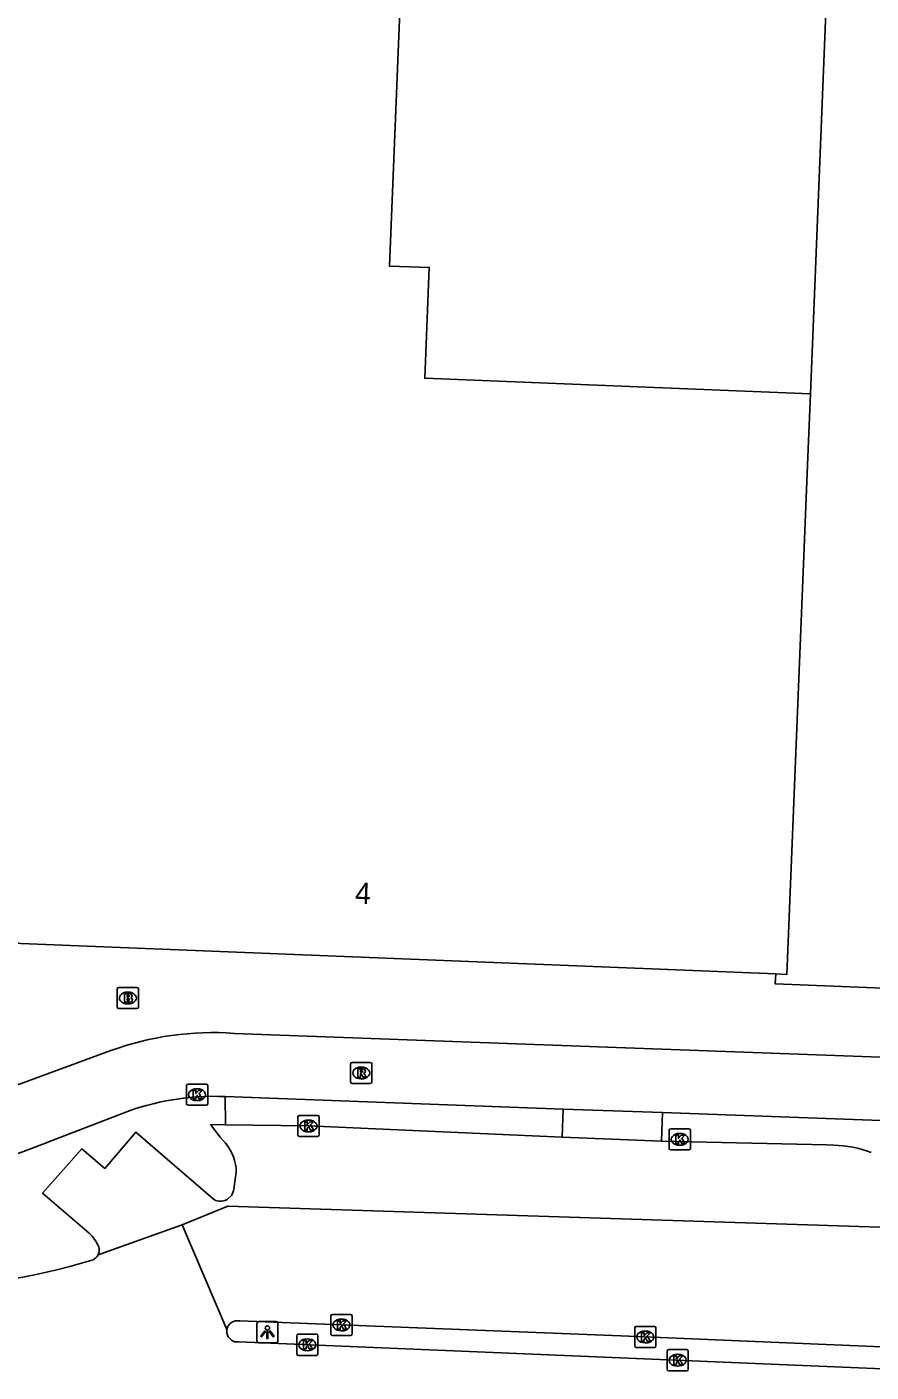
# Model space of a CAD drawing. Extents: x 160732 to 162105, y 387428 to 388479.
# Drawn here: x 161636.2 to 161676, y 387456.4 to 387519.9 of the extents above; entities that cross this region are included whole.
import ezdxf

# ---------------------------------------------------------------- set-up
doc = ezdxf.new("R2010")
doc.units = 0
for name, color, linetype in [('IMGEO_Brandkraan', 7, 'Continuous'), ('IMGEO_Fietspad_gesloten', 7, 'Continuous'), ('IMGEO_Kolk', 7, 'Continuous'), ('IMGEO_Lichtpunt', 7, 'Continuous'), ('IMGEO_Pand', 7, 'Continuous'), ('IMGEO_Pand_nummerreeks', 7, 'Continuous'), ('IMGEO_Parkeervlak_open', 7, 'Continuous'), ('IMGEO_Rijbaan_lokaal_gesloten', 7, 'Continuous'), ('IMGEO_Rijbaan_lokaal_open', 7, 'Continuous'), ('IMGEO_Rioolput', 7, 'Continuous'), ('IMGEO_Verkeerseiland_open', 7, 'Continuous'), ('IMGEO_Voetpad_open', 7, 'Continuous')]:
    doc.layers.add(name, color=color, linetype=linetype)

msp = doc.modelspace()

# ---------------------------------------------------------------- linework, layer by layer
at = {"layer": 'IMGEO_Brandkraan'}
for p, q in [((161640.439, 387473.652), (161640.439, 387474.504)), ((161640.514, 387474.578), (161641.366, 387474.578)), ((161641.44, 387474.504), (161641.44, 387473.652)), ((161640.95, 387473.798), (161640.925, 387473.798)), ((161640.927, 387474.358), (161640.952, 387474.358)), ((161641.366, 387473.578), (161640.514, 387473.578))]:
    msp.add_line(p, q, dxfattribs=at)
for points in [[(161640.439, 387473.652), (161640.439, 387474.504)], [(161640.514, 387474.578), (161641.366, 387474.578)], [(161641.44, 387474.504), (161641.44, 387473.652)], [(161640.787, 387474.278), (161640.787, 387473.878), (161641, 387473.878)], [(161641.018, 387474.278), (161640.787, 387474.278)], [(161640.966, 387474.197), (161640.912, 387474.197), (161640.912, 387474.121)], [(161640.912, 387474.121), (161640.965, 387474.121)], [(161640.974, 387474.045), (161640.912, 387474.045), (161640.912, 387473.964)], [(161640.912, 387473.964), (161640.974, 387473.964)], [(161641.366, 387473.578), (161640.514, 387473.578)]]:
    msp.add_lwpolyline(points, dxfattribs=at)
for centre, radius, start, end in [((161640.516, 387474.502), 0.0765, 91.55205, 178.44795), ((161640.516, 387474.502), 0.0765, 91.55205, 178.44795), ((161641.364, 387474.502), 0.0765, 1.55205, 88.44795), ((161641.364, 387474.502), 0.0765, 1.55205, 88.44795), ((161640.967, 387474.159), 0.0379, 267.82845, 90.93552), ((161640.975, 387474.004), 0.0404, 269.87594, 90.50774), ((161641.006, 387474.129), 0.251, 268.66757, 293.53466), ((161641.022, 387474.133), 0.145, 59.4692, 91.53667), ((161641.047, 387474.18), 0.0922, 285.51372, 58.15012), ((161641.052, 387473.988), 0.105, 301.31148, 78.98903), ((161640.516, 387473.654), 0.0765, 181.55205, 268.44795), ((161640.516, 387473.654), 0.0765, 181.55205, 268.44795), ((161641.364, 387473.654), 0.0765, 271.55205, 358.44795), ((161641.364, 387473.654), 0.0765, 271.55205, 358.44795)]:
    msp.add_arc(centre, radius, start, end, dxfattribs=at)
for centre, major_axis, ratio, start_param, end_param in [((161640.926, 387474.078), (-0.387, 0.002), 0.722429, 4.712389, 7.853982), ((161640.951, 387474.078), (-0.39, 0.002), 0.717154, 1.570796, 4.712389)]:
    msp.add_ellipse(centre, major_axis=major_axis, ratio=ratio, start_param=start_param, end_param=end_param, dxfattribs=at)
at = {"layer": 'IMGEO_Fietspad_gesloten'}
for points in [[(161683.334, 387471.031), (161645.965, 387472.409)], [(161640.13, 387471.593), (161635.35, 387469.834)], [(161661.494, 387468.834), (161645.537, 387469.426)], [(161666.172, 387468.677), (161661.494, 387468.834)], [(161637.364, 387467.355), (161640.635, 387468.616)], [(161681.201, 387468.115), (161666.172, 387468.677)]]:
    msp.add_lwpolyline(points, dxfattribs=at)
for centre, radius, start, end in [((161644.951, 387458.391), 14.054, 85.86149, 110.06039), ((161645.039, 387457.199), 12.237, 87.67001, 111.09539), ((161625.412, 387496.031), 31.067, 278.42408, 292.62654)]:
    msp.add_arc(centre, radius, start, end, dxfattribs=at)
at = {"layer": 'IMGEO_Kolk'}
for p, q in [((161643.78, 387470.014), (161644.632, 387470.014)), ((161643.705, 387469.088), (161643.705, 387469.94)), ((161644.193, 387469.794), (161644.218, 387469.794)), ((161644.706, 387469.94), (161644.706, 387469.088)), ((161644.632, 387469.014), (161643.78, 387469.014)), ((161644.216, 387469.234), (161644.191, 387469.234)), ((161648.966, 387467.61), (161648.966, 387468.462)), ((161649.041, 387468.536), (161649.893, 387468.536)), ((161649.454, 387468.316), (161649.479, 387468.316)), ((161649.967, 387468.462), (161649.967, 387467.61)), ((161649.893, 387467.536), (161649.041, 387467.536)), ((161649.477, 387467.756), (161649.452, 387467.756)), ((161666.49, 387466.979), (161666.49, 387467.831)), ((161666.565, 387467.905), (161667.417, 387467.905)), ((161666.978, 387467.685), (161667.003, 387467.685)), ((161667.491, 387467.831), (161667.491, 387466.979)), ((161667.417, 387466.905), (161666.565, 387466.905)), ((161667.001, 387467.125), (161666.976, 387467.125)), ((161650.52, 387458.215), (161650.52, 387459.067)), ((161650.595, 387459.141), (161651.447, 387459.141)), ((161651.008, 387458.921), (161651.033, 387458.921)), ((161651.521, 387459.067), (161651.521, 387458.215)), ((161664.941, 387458.575), (161665.793, 387458.575)), ((161648.91, 387457.28), (161648.91, 387458.132)), ((161648.985, 387458.206), (161649.837, 387458.206)), ((161649.398, 387457.986), (161649.423, 387457.986)), ((161649.911, 387458.132), (161649.911, 387457.28)), ((161651.447, 387458.141), (161650.595, 387458.141)), ((161651.031, 387458.361), (161651.006, 387458.361)), ((161664.866, 387457.649), (161664.866, 387458.501)), ((161665.354, 387458.355), (161665.379, 387458.355)), ((161665.867, 387458.501), (161665.867, 387457.649)), ((161649.421, 387457.426), (161649.396, 387457.426)), ((161665.793, 387457.575), (161664.941, 387457.575)), ((161665.377, 387457.795), (161665.352, 387457.795)), ((161666.393, 387456.549), (161666.393, 387457.401)), ((161666.468, 387457.475), (161667.32, 387457.475)), ((161666.881, 387457.255), (161666.906, 387457.255)), ((161667.394, 387457.401), (161667.394, 387456.549)), ((161649.837, 387457.206), (161648.985, 387457.206)), ((161666.904, 387456.695), (161666.879, 387456.695)), ((161667.32, 387456.475), (161666.468, 387456.475))]:
    msp.add_line(p, q, dxfattribs=at)
for points in [[(161643.78, 387470.014), (161644.632, 387470.014)], [(161643.705, 387469.088), (161643.705, 387469.94)], [(161644.026, 387469.714), (161644.149, 387469.714), (161644.149, 387469.563), (161644.279, 387469.714), (161644.443, 387469.714), (161644.297, 387469.563), (161644.45, 387469.314), (161644.298, 387469.314), (161644.213, 387469.478), (161644.149, 387469.411), (161644.149, 387469.314), (161644.026, 387469.314), (161644.026, 387469.714)], [(161644.706, 387469.94), (161644.706, 387469.088)], [(161644.632, 387469.014), (161643.78, 387469.014)], [(161648.966, 387467.61), (161648.966, 387468.462)], [(161649.041, 387468.536), (161649.893, 387468.536)], [(161649.287, 387468.236), (161649.41, 387468.236), (161649.41, 387468.085), (161649.54, 387468.236), (161649.704, 387468.236), (161649.558, 387468.085), (161649.711, 387467.836), (161649.559, 387467.836), (161649.474, 387468), (161649.41, 387467.933), (161649.41, 387467.836), (161649.287, 387467.836), (161649.287, 387468.236)], [(161649.967, 387468.462), (161649.967, 387467.61)], [(161649.893, 387467.536), (161649.041, 387467.536)], [(161666.49, 387466.979), (161666.49, 387467.831)], [(161666.565, 387467.905), (161667.417, 387467.905)], [(161666.811, 387467.605), (161666.934, 387467.605), (161666.934, 387467.454), (161667.064, 387467.605), (161667.228, 387467.605), (161667.082, 387467.454), (161667.235, 387467.205), (161667.083, 387467.205), (161666.998, 387467.369), (161666.934, 387467.302), (161666.934, 387467.205), (161666.811, 387467.205), (161666.811, 387467.605)], [(161667.491, 387467.831), (161667.491, 387466.979)], [(161667.417, 387466.905), (161666.565, 387466.905)], [(161650.52, 387458.215), (161650.52, 387459.067)], [(161650.595, 387459.141), (161651.447, 387459.141)], [(161650.841, 387458.841), (161650.964, 387458.841), (161650.964, 387458.69), (161651.094, 387458.841), (161651.258, 387458.841), (161651.112, 387458.69), (161651.265, 387458.441), (161651.113, 387458.441), (161651.028, 387458.605), (161650.964, 387458.538), (161650.964, 387458.441), (161650.841, 387458.441), (161650.841, 387458.841)], [(161651.521, 387459.067), (161651.521, 387458.215)], [(161664.941, 387458.575), (161665.793, 387458.575)], [(161648.91, 387457.28), (161648.91, 387458.132)], [(161648.985, 387458.206), (161649.837, 387458.206)], [(161649.231, 387457.906), (161649.354, 387457.906), (161649.354, 387457.755), (161649.484, 387457.906), (161649.648, 387457.906), (161649.502, 387457.755), (161649.655, 387457.506), (161649.503, 387457.506), (161649.418, 387457.67), (161649.354, 387457.603), (161649.354, 387457.506), (161649.231, 387457.506), (161649.231, 387457.906)], [(161649.911, 387458.132), (161649.911, 387457.28)], [(161651.447, 387458.141), (161650.595, 387458.141)], [(161664.866, 387457.649), (161664.866, 387458.501)], [(161665.187, 387458.275), (161665.31, 387458.275), (161665.31, 387458.124), (161665.44, 387458.275), (161665.604, 387458.275), (161665.458, 387458.124), (161665.611, 387457.875), (161665.459, 387457.875), (161665.374, 387458.039), (161665.31, 387457.972), (161665.31, 387457.875), (161665.187, 387457.875), (161665.187, 387458.275)], [(161665.867, 387458.501), (161665.867, 387457.649)], [(161665.793, 387457.575), (161664.941, 387457.575)], [(161666.393, 387456.549), (161666.393, 387457.401)], [(161666.468, 387457.475), (161667.32, 387457.475)], [(161667.394, 387457.401), (161667.394, 387456.549)], [(161649.837, 387457.206), (161648.985, 387457.206)], [(161666.714, 387457.175), (161666.837, 387457.175), (161666.837, 387457.024), (161666.967, 387457.175), (161667.131, 387457.175), (161666.985, 387457.024), (161667.138, 387456.775), (161666.986, 387456.775), (161666.901, 387456.939), (161666.837, 387456.872), (161666.837, 387456.775), (161666.714, 387456.775), (161666.714, 387457.175)], [(161667.32, 387456.475), (161666.468, 387456.475)]]:
    msp.add_lwpolyline(points, dxfattribs=at)
for centre, start, end in [((161643.782, 387469.938), 91.55205, 178.44795), ((161643.782, 387469.938), 91.55205, 178.44795), ((161644.63, 387469.938), 1.55205, 88.44795), ((161644.63, 387469.938), 1.55205, 88.44795), ((161643.782, 387469.09), 181.55205, 268.44795), ((161643.782, 387469.09), 181.55205, 268.44795), ((161644.63, 387469.09), 271.55205, 358.44795), ((161644.63, 387469.09), 271.55205, 358.44795), ((161649.043, 387468.46), 91.55205, 178.44795), ((161649.043, 387468.46), 91.55205, 178.44795), ((161649.891, 387468.46), 1.55205, 88.44795), ((161649.891, 387468.46), 1.55205, 88.44795), ((161649.043, 387467.612), 181.55205, 268.44795), ((161649.043, 387467.612), 181.55205, 268.44795), ((161649.891, 387467.612), 271.55205, 358.44795), ((161649.891, 387467.612), 271.55205, 358.44795), ((161666.567, 387467.829), 91.55205, 178.44795), ((161666.567, 387467.829), 91.55205, 178.44795), ((161667.415, 387467.829), 1.55205, 88.44795), ((161667.415, 387467.829), 1.55205, 88.44795), ((161666.567, 387466.981), 181.55205, 268.44795), ((161666.567, 387466.981), 181.55205, 268.44795), ((161667.415, 387466.981), 271.55205, 358.44795), ((161667.415, 387466.981), 271.55205, 358.44795), ((161650.597, 387459.065), 91.55205, 178.44795), ((161650.597, 387459.065), 91.55205, 178.44795), ((161651.445, 387459.065), 1.55205, 88.44795), ((161651.445, 387459.065), 1.55205, 88.44795), ((161664.943, 387458.499), 91.55205, 178.44795), ((161664.943, 387458.499), 91.55205, 178.44795), ((161665.791, 387458.499), 1.55205, 88.44795), ((161665.791, 387458.499), 1.55205, 88.44795), ((161648.987, 387458.13), 91.55205, 178.44795), ((161648.987, 387458.13), 91.55205, 178.44795), ((161649.835, 387458.13), 1.55205, 88.44795), ((161649.835, 387458.13), 1.55205, 88.44795), ((161650.597, 387458.217), 181.55205, 268.44795), ((161650.597, 387458.217), 181.55205, 268.44795), ((161651.445, 387458.217), 271.55205, 358.44795), ((161651.445, 387458.217), 271.55205, 358.44795), ((161648.987, 387457.282), 181.55205, 268.44795), ((161648.987, 387457.282), 181.55205, 268.44795), ((161649.835, 387457.282), 271.55205, 358.44795), ((161649.835, 387457.282), 271.55205, 358.44795), ((161664.943, 387457.651), 181.55205, 268.44795), ((161664.943, 387457.651), 181.55205, 268.44795), ((161665.791, 387457.651), 271.55205, 358.44795), ((161665.791, 387457.651), 271.55205, 358.44795), ((161666.47, 387457.399), 91.55205, 178.44795), ((161666.47, 387457.399), 91.55205, 178.44795), ((161667.318, 387457.399), 1.55205, 88.44795), ((161667.318, 387457.399), 1.55205, 88.44795), ((161666.47, 387456.551), 181.55205, 268.44795), ((161666.47, 387456.551), 181.55205, 268.44795), ((161667.318, 387456.551), 271.55205, 358.44795), ((161667.318, 387456.551), 271.55205, 358.44795)]:
    msp.add_arc(centre, 0.0765, start, end, dxfattribs=at)
for centre, major_axis, ratio, start_param, end_param in [((161644.192, 387469.514), (-0.387, 0.002), 0.722429, 4.712389, 7.853982), ((161644.217, 387469.514), (-0.39, 0.002), 0.717154, 1.570796, 4.712389), ((161649.453, 387468.036), (-0.387, 0.002), 0.722429, 4.712389, 7.853982), ((161649.478, 387468.036), (-0.39, 0.002), 0.717154, 1.570796, 4.712389), ((161666.977, 387467.405), (-0.387, 0.002), 0.722429, 4.712389, 7.853982), ((161667.002, 387467.405), (-0.39, 0.002), 0.717154, 1.570796, 4.712389), ((161651.007, 387458.641), (-0.387, 0.002), 0.722429, 4.712389, 7.853982), ((161651.032, 387458.641), (-0.39, 0.002), 0.717154, 1.570796, 4.712389), ((161649.397, 387457.706), (-0.387, 0.002), 0.722429, 4.712389, 7.853982), ((161649.422, 387457.706), (-0.39, 0.002), 0.717154, 1.570796, 4.712389), ((161665.353, 387458.075), (-0.387, 0.002), 0.722429, 4.712389, 7.853982), ((161665.378, 387458.075), (-0.39, 0.002), 0.717154, 1.570796, 4.712389), ((161666.88, 387456.975), (-0.387, 0.002), 0.722429, 4.712389, 7.853982), ((161666.905, 387456.975), (-0.39, 0.002), 0.717154, 1.570796, 4.712389)]:
    msp.add_ellipse(centre, major_axis=major_axis, ratio=ratio, start_param=start_param, end_param=end_param, dxfattribs=at)
at = {"layer": 'IMGEO_Lichtpunt'}
for p, q in [((161647.028, 387458.703), (161647.028, 387457.896)), ((161647.028, 387458.703), (161647.028, 387457.896)), ((161647.93, 387458.798), (161647.122, 387458.798)), ((161647.93, 387458.798), (161647.122, 387458.798)), ((161648.024, 387457.896), (161648.024, 387458.703)), ((161648.024, 387457.896), (161648.024, 387458.703)), ((161647.122, 387457.802), (161647.93, 387457.802)), ((161647.122, 387457.802), (161647.93, 387457.802))]:
    msp.add_line(p, q, dxfattribs=at)
for points in [[(161647.402, 387458.367), (161647.441, 387458.339), (161647.253, 387458.077), (161647.215, 387458.104), (161647.402, 387458.367)], [(161647.504, 387458.319), (161647.551, 387458.319), (161647.551, 387457.997), (161647.504, 387457.997), (161647.504, 387458.319)], [(161647.614, 387458.339), (161647.652, 387458.366), (161647.839, 387458.104), (161647.8, 387458.076), (161647.614, 387458.339)]]:
    msp.add_lwpolyline(points, dxfattribs=at)
msp.add_circle((161647.527, 387458.501), 0.0994, dxfattribs=at)
for centre, start, end in [((161647.122, 387458.703), 90, 180), ((161647.122, 387458.703), 90, 180), ((161647.93, 387458.703), 0, 90), ((161647.93, 387458.703), 0, 90), ((161647.122, 387457.896), 180, 270), ((161647.122, 387457.896), 180, 270), ((161647.93, 387457.896), 270, 0), ((161647.93, 387457.896), 270, 360)]:
    msp.add_arc(centre, 0.0946, start, end, dxfattribs=at)
at = {"layer": 'IMGEO_Pand'}
for points in [[(161673.156, 387502.607), (161654.951, 387503.342), (161655.162, 387508.562), (161653.282, 387508.638), (161654.057, 387527.672), (161659.752, 387527.44), (161659.931, 387531.836), (161661.499, 387531.772), (161662.004, 387544.261)], [(161674.816, 387543.749), (161673.156, 387502.607)], [(161671.52, 387475.215), (161672.049, 387475.19), (161673.05, 387500), (161673.156, 387502.607)], [(161671.52, 387475.215), (161632.746, 387476.78), (161632.726, 387476.278), (161632.236, 387476.298), (161632.097, 387476.303)], [(161708.375, 387473.257), (161708.394, 387473.72), (161678.95, 387474.908), (161678.931, 387474.44), (161671.5, 387474.74), (161671.52, 387475.215)]]:
    msp.add_lwpolyline(points, dxfattribs=at)
at = {"layer": 'IMGEO_Parkeervlak_open'}
for points in [[(161645.54, 387468.089), (161644.84, 387468.098), (161645.296, 387467.501)], [(161645.54, 387468.089), (161649.467, 387468.036), (161661.447, 387467.502)], [(161644.964, 387464.594), (161641.308, 387467.742), (161639.852, 387466.028), (161638.764, 387466.964), (161636.91, 387464.871), (161639.113, 387462.976)], [(161666.128, 387467.317), (161673.94, 387467.14), (161674.267, 387467.127)], [(161646.052, 387465.872), (161645.944, 387465.048)], [(161645.824, 387464.747), (161645.633, 387464.567), (161645.522, 387464.514)]]:
    msp.add_lwpolyline(points, dxfattribs=at)
for centre, radius, start, end in [((161643.667, 387465.726), 2.409, 11.92282, 47.45091), ((161674.207, 387462.207), 4.921, 68.34251, 89.30128), ((161644.326, 387465.912), 1.727, 358.67875, 10.41734), ((161644.831, 387465.317), 1.145, 330.13231, 346.39621), ((161645.321, 387465.101), 0.62, 234.81259, 288.8697), ((161637.685, 387461.488), 2.062, 24.16995, 46.19534), ((161639.099, 387462.178), 0.492, 332.25024, 18.19771)]:
    msp.add_arc(centre, radius, start, end, dxfattribs=at)
at = {"layer": 'IMGEO_Rijbaan_lokaal_gesloten'}
for points in [[(161643.497, 387463.367), (161639.535, 387461.949)], [(161645.618, 387458.434), (161643.497, 387463.367)], [(161680.31, 387456.415), (161646.177, 387457.84), (161646.129, 387457.836), (161646.084, 387457.837), (161646.039, 387457.841), (161645.995, 387457.85), (161645.952, 387457.863), (161645.91, 387457.879), (161645.869, 387457.899), (161645.831, 387457.923), (161645.795, 387457.95), (161645.761, 387457.98), (161645.73, 387458.012), (161645.703, 387458.048), (161645.678, 387458.086), (161645.657, 387458.126), (161645.64, 387458.167), (161645.626, 387458.21), (161645.617, 387458.255), (161645.611, 387458.299), (161645.609, 387458.344), (161645.612, 387458.389), (161645.618, 387458.434)]]:
    msp.add_lwpolyline(points, dxfattribs=at)
for centre, radius, start, end in [((161630.181, 387491.267), 30.918, 270.23949, 287.14066), ((161639.087, 387462.184), 0.506, 294.04183, 332.29444)]:
    msp.add_arc(centre, radius, start, end, dxfattribs=at)
at = {"layer": 'IMGEO_Rijbaan_lokaal_open'}
for points in [[(161684.254, 387463.007), (161645.659, 387464.253), (161643.497, 387463.367)], [(161646.226, 387458.83), (161664.215, 387458.124), (161680.245, 387457.457)]]:
    msp.add_lwpolyline(points, dxfattribs=at)
msp.add_arc((161646.113, 387458.338), 0.504, 77.0926, 169.06106, dxfattribs=at)
at = {"layer": 'IMGEO_Rioolput'}
for p, q in [((161651.454, 387470.113), (161651.454, 387470.965)), ((161651.529, 387471.039), (161652.381, 387471.039)), ((161651.942, 387470.819), (161651.967, 387470.819)), ((161652.455, 387470.965), (161652.455, 387470.113)), ((161652.381, 387470.039), (161651.529, 387470.039)), ((161651.965, 387470.259), (161651.94, 387470.259))]:
    msp.add_line(p, q, dxfattribs=at)
for points in [[(161651.454, 387470.113), (161651.454, 387470.965)], [(161651.529, 387471.039), (161652.381, 387471.039)], [(161652.043, 387470.737), (161651.791, 387470.739), (161651.791, 387470.339)], [(161651.969, 387470.658), (161651.915, 387470.658), (161651.915, 387470.577)], [(161652.455, 387470.965), (161652.455, 387470.113)], [(161652.381, 387470.039), (161651.529, 387470.039)], [(161651.791, 387470.339), (161651.915, 387470.339), (161651.915, 387470.501), (161651.926, 387470.501)], [(161651.915, 387470.577), (161651.967, 387470.577)], [(161651.973, 387470.472), (161652.044, 387470.339), (161652.184, 387470.339), (161652.119, 387470.465)]]:
    msp.add_lwpolyline(points, dxfattribs=at)
for centre, radius, start, end in [((161651.531, 387470.963), 0.0765, 91.55205, 178.44795), ((161651.531, 387470.963), 0.0765, 91.55205, 178.44795), ((161651.975, 387470.562), 0.0964, 77.00612, 93.18647), ((161651.989, 387470.619), 0.0378, 276.66336, 79.67722), ((161652.042, 387470.627), 0.109, 350.36119, 89.41601), ((161652.04, 387470.627), 0.112, 277.58423, 350.98172), ((161652.379, 387470.963), 0.0765, 1.55205, 88.44795), ((161652.379, 387470.963), 0.0765, 1.55205, 88.44795), ((161651.531, 387470.115), 0.0765, 181.55205, 268.44795), ((161651.531, 387470.115), 0.0765, 181.55205, 268.44795), ((161651.925, 387470.448), 0.0533, 26.02933, 88.69889), ((161651.951, 387470.766), 0.19, 274.7715, 282.96867), ((161652.024, 387470.412), 0.108, 29.51342, 73.79051), ((161652.379, 387470.115), 0.0765, 271.55205, 358.44795), ((161652.379, 387470.115), 0.0765, 271.55205, 358.44795)]:
    msp.add_arc(centre, radius, start, end, dxfattribs=at)
for centre, major_axis, ratio, start_param, end_param in [((161651.941, 387470.539), (-0.387, 0.002), 0.722429, 4.712389, 7.853982), ((161651.966, 387470.539), (-0.39, 0.002), 0.717154, 1.570796, 4.712389)]:
    msp.add_ellipse(centre, major_axis=major_axis, ratio=ratio, start_param=start_param, end_param=end_param, dxfattribs=at)
at = {"layer": 'IMGEO_Verkeerseiland_open'}
msp.add_lwpolyline([(161645.537, 387469.426), (161645.54, 387468.089)], dxfattribs=at)
at = {"layer": 'IMGEO_Voetpad_open'}
for points in [[(161661.447, 387467.502), (161661.494, 387468.834)], [(161666.172, 387468.677), (161666.128, 387467.317)], [(161666.128, 387467.317), (161661.447, 387467.502)]]:
    msp.add_lwpolyline(points, dxfattribs=at)

# ---------------------------------------------------------------- texts
at = {"layer": 'IMGEO_Pand_nummerreeks'}
msp.add_text('4', height=1, rotation=357.68868, dxfattribs=at).set_placement((161651.646, 387478.539))

doc.saveas('drawing.dxf')
